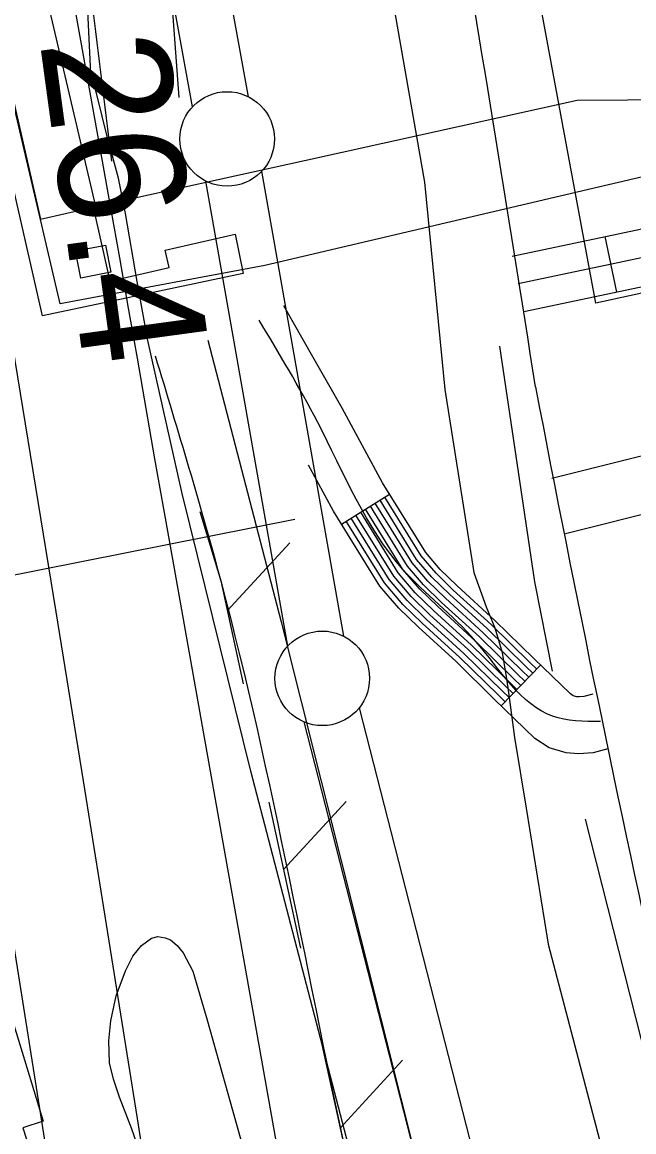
# Model space of a CAD drawing. Extents: x 3392644 to 3430565, y 576657 to 602123.
# Drawn here: x 3414583 to 3414906, y 584566 to 585152 of the extents above; entities that cross this region are included whole.
import ezdxf

# ---------------------------------------------------------------- set-up
doc = ezdxf.new("R2010")
doc.units = 0
for name, color, linetype in [('V-BLDG-OTLN', 7, 'Continuous'), ('V-CHAN-DOCK', 7, 'Continuous'), ('V-FLOD-BASE', 7, 'Continuous'), ('V-LEVE-TOET', 7, 'Continuous'), ('V-RIVR-RANG', 7, 'Continuous'), ('V-ROAD-CNTR', 7, 'Continuous'), ('V-RRAP-FSHR', 7, 'Continuous'), ('V-RRAP-RVMT', 7, 'Continuous'), ('V-SITE-OTLN', 7, 'Continuous'), ('V-SITE-VEGE', 7, 'Continuous'), ('V-SURV-LINE', 7, 'Continuous'), ('V-TOPO-MAJR', 7, 'Continuous'), ('V-TOPO-MINR', 7, 'Continuous'), ('V-TOPO-SHOR', 7, 'Continuous'), ('V-UTIL-LINE', 7, 'Continuous')]:
    doc.layers.add(name, color=color, linetype=linetype)

msp = doc.modelspace()

# ---------------------------------------------------------------- linework, layer by layer
at = {"layer": 'V-BLDG-OTLN'}
msp.add_lwpolyline([(3414610.77, 585031.49), (3414626.65, 585034.6), (3414629.46, 585020.21), (3414613.59, 585017.11)], close=True, dxfattribs=at)
at = {"layer": 'V-CHAN-DOCK'}
msp.add_lwpolyline([(3414183.14, 585564.78), (3414214.38, 585571.9), (3414232.7, 585491.53), (3414269.52, 585501.73), (3414275.95, 585473.41), (3414473.87, 585518.51), (3414475.99, 585509.18), (3414486.55, 585511.59), (3414592.15, 585048.21), (3414620.06, 585054.57), (3414628.94, 585015.57), (3414660.19, 585022.69), (3414658.08, 585031.97), (3414695.14, 585040.41), (3414699.45, 585019.51), (3414593.37, 584997.15), (3414489.35, 585453.63), (3414443.02, 585443.08), (3414430.89, 585496.29), (3414214.79, 585447.04)], dxfattribs=at)
at = {"layer": 'V-FLOD-BASE'}
for points in [[(3414584.81, 585611.53), (3414635.17, 585315.75), (3414661.07, 585169.91), (3414665.4, 585112.66)], [(3414680.64, 584984.26), (3414719.57, 584835.4), (3414793.37, 584541.2), (3414855.14, 584298.2)]]:
    msp.add_lwpolyline(points, dxfattribs=at)
at = {"layer": 'V-LEVE-TOET'}
for points in [[(3414755.12, 584558.48), (3414703.44, 584756.5), (3414667.22, 584903.24), (3414648.92, 584984.19), (3414643.37, 585015.3), (3414637.23, 585051.23), (3414633.48, 585069.9), (3414627.73, 585091.37), (3414622, 585114.21), (3414618.79, 585125.3), (3414616.41, 585176.99), (3414611.16, 585222.56), (3414591.3, 585327.64), (3414552.04, 585527.47), (3414532.89, 585633.23), (3414527.33, 585664.33), (3414526.34, 585682.95), (3414524.13, 585709.16), (3414524.04, 585738.09), (3414513.46, 585792.71), (3414488.85, 585934.39), (3414446.7, 586150.94)], [(3414603.25, 586138.58), (3414649.71, 585854.59), (3414711.93, 585533.77), (3414719.44, 585497.11), (3414722.6, 585483.28), (3414723.82, 585477.51), (3414726.99, 585462.53), (3414733.12, 585425.9), (3414764.48, 585244.14), (3414795.26, 585067.9), (3414806.08, 584958.18), (3414821.29, 584861.45), (3414827.81, 584843.41), (3414832.4, 584832.3), (3414836.26, 584819.14), (3414838.72, 584805.31), (3414839.7, 584798.08), (3414842.9, 584774.23), (3414849.02, 584736.92), (3414860.62, 584665.06), (3414902.74, 584504.43)]]:
    msp.add_lwpolyline(points, dxfattribs=at)
at = {"layer": 'V-RIVR-RANG'}
msp.add_line((3414726.79, 584889.5), (3413824.36, 584710.54), dxfattribs=at)
at = {"layer": 'V-ROAD-CNTR'}
for p, q in [((3414890.57, 585039.09), (3414896.75, 585009.74)), ((3414751.35, 584887.01), (3414776.85, 584902.83)), ((3414835.81, 584791.02), (3414856.68, 584812.56))]:
    msp.add_line(p, q, dxfattribs=at)
for points in [[(3414841.64, 585028.8), (3415009.85, 585064.19), (3415617.81, 585197.91), (3415939.35, 585273.79)], [(3415942.8, 585259.19), (3415621.15, 585183.28), (3415013, 585049.53), (3414844.73, 585014.12)], [(3414847.82, 584999.44), (3415016.16, 585034.86), (3415454.52, 585131.28)], [(3414884.36, 584797.16), (3414879.49, 584795.84), (3414876.98, 584795.67), (3414875.74, 584795.78), (3414873.91, 584796.31), (3414872.48, 584797.26), (3414853.05, 584816.08), (3414832.55, 584836.15), (3414812.56, 584854.39), (3414803.55, 584863.12), (3414795.98, 584871.99), (3414773.05, 584908.95), (3414751.79, 584948.35), (3414736.24, 584975.44), (3414720.81, 585002.38)], [(3414862.57, 584911.28), (3414971.17, 584938.45), (3415173.41, 584983.12)], [(3414869.85, 584882.18), (3414978.04, 584909.24), (3415179.88, 584953.83)], [(3414892.21, 584768.21), (3414884.45, 584766.1), (3414876.65, 584765.59), (3414870.17, 584766.16), (3414861.17, 584768.78), (3414853.61, 584773.77), (3414832.12, 584794.59), (3414811.94, 584814.34), (3414792.02, 584832.52), (3414781.65, 584842.56), (3414771.68, 584854.24), (3414747.08, 584893.9), (3414734, 584918.14)], [(3414854.59, 584810.41), (3414850.96, 584813.93), (3414830.49, 584833.97), (3414810.51, 584852.2), (3414801.36, 584861.06), (3414793.55, 584870.21), (3414774.3, 584901.25)], [(3414846.24, 584801.79), (3414842.59, 584805.33), (3414822.25, 584825.25), (3414802.29, 584843.45), (3414792.6, 584852.84), (3414783.83, 584863.12), (3414764.1, 584894.92)], [(3414848.33, 584803.95), (3414844.68, 584807.48), (3414824.31, 584827.43), (3414804.35, 584845.64), (3414794.79, 584854.89), (3414786.26, 584864.89), (3414766.65, 584896.5)], [(3414850.42, 584806.1), (3414846.77, 584809.63), (3414826.37, 584829.61), (3414806.4, 584847.83), (3414796.98, 584856.95), (3414788.69, 584866.67), (3414769.2, 584898.08)], [(3414852.51, 584808.26), (3414848.87, 584811.78), (3414828.43, 584831.79), (3414808.45, 584850.01), (3414799.17, 584859), (3414791.12, 584868.44), (3414771.75, 584899.67)], [(3414839.98, 584795.33), (3414836.31, 584798.89), (3414816.07, 584818.7), (3414796.13, 584836.89), (3414786.03, 584846.67), (3414776.54, 584857.79), (3414756.45, 584890.18)], [(3414842.07, 584797.48), (3414838.4, 584801.03), (3414818.13, 584820.89), (3414798.18, 584839.08), (3414788.22, 584848.72), (3414778.97, 584859.57), (3414759, 584891.76)], [(3414844.16, 584799.64), (3414840.49, 584803.18), (3414820.19, 584823.07), (3414800.24, 584841.27), (3414790.41, 584850.78), (3414781.4, 584861.34), (3414761.55, 584893.34)], [(3414837.9, 584793.17), (3414834.22, 584796.74), (3414814.01, 584816.52), (3414794.07, 584834.71), (3414783.84, 584844.61), (3414774.11, 584856.02), (3414753.9, 584888.6)]]:
    msp.add_lwpolyline(points, dxfattribs=at)
for centre, radius, start, end in [((3390693.35, 581171.6), 24455.77, 8.910683, 10.240772), ((3426787.88, 587247.58), 12151.25, 190.852798, 192.44192)]:
    msp.add_arc(centre, radius, start, end, dxfattribs=at)
msp.add_spline([(3414888.28, 584782.68), (3414863.04, 584785.52), (3414822.25, 584825.25), (3414783.83, 584863.12), (3414738.68, 584941.05), (3414707.8, 584994.93)], degree=3, dxfattribs=at)
at = {"layer": 'V-RRAP-FSHR'}
for p, q in [((3414690.95, 584841.3), (3414724.1, 584877.15)), ((3414720.65, 584704.48), (3414753.8, 584740.34)), ((3414750.63, 584567.73), (3414783.7, 584603.65))]:
    msp.add_line(p, q, dxfattribs=at)
for points in [[(3414676.47, 584893.66), (3414687.53, 584857.05), (3414699.35, 584802.62)], [(3414712.94, 584740.01), (3414721.74, 584699.46), (3414729.77, 584662.84)], [(3414740.57, 584613.58), (3414756.28, 584541.94), (3414780.76, 584439.36)]]:
    msp.add_lwpolyline(points, dxfattribs=at)
for points in [[(3414540.49, 585645.99), (3414558.74, 585523.03), (3414618.28, 585170.25), (3414629.69, 585078.88)], [(3414652.86, 584975.97), (3414687.53, 584857.05), (3414756.28, 584541.94), (3414816.3, 584295.47)]]:
    msp.add_spline(points, degree=3, dxfattribs=at)
at = {"layer": 'V-RRAP-RVMT'}
for p, q in [((3414559.13, 584684.21), (3414593.67, 584571.33)), ((3414593.67, 584571.33), (3414582.9, 584567.85)), ((3414582.9, 584567.85), (3414626.08, 584436.38))]:
    msp.add_line(p, q, dxfattribs=at)
at = {"layer": 'V-SITE-OTLN'}
msp.add_lwpolyline([(3416164.26, 584550.73), (3416161.14, 584568.02), (3416096.98, 584831.41), (3415527.97, 584706.69), (3415441.08, 585124.78), (3414885.81, 585003.87), (3414787.58, 585534.11), (3414673.97, 586142.09), (3414579.09, 586564.15), (3414488.41, 587013.49), (3414833.01, 587097.56), (3414846.39, 587100.48), (3414855.95, 587102.43), (3414865.51, 587103.91), (3415026.6, 587138), (3415544.27, 587252.39), (3415572.46, 587260.15), (3415594.45, 587264.54), (3415667.11, 587280.6), (3416201.5, 587400.79), (3417016.15, 587577.2)], dxfattribs=at)
at = {"layer": 'V-SITE-VEGE'}
msp.add_lwpolyline([(3414646.03, 584551.48), (3414640.4, 584567.63), (3414633.99, 584584.1), (3414630.87, 584593.65), (3414628.79, 584602.2), (3414628.35, 584613.94), (3414629.45, 584624.48), (3414632.27, 584637.73), (3414637.14, 584650.93), (3414641.11, 584658.67), (3414645.63, 584664.25), (3414650.99, 584668.24), (3414654.33, 584668.96), (3414658.23, 584668.39), (3414660.95, 584667.26), (3414664.5, 584664.25), (3414667.75, 584660.37), (3414672.83, 584650.78), (3414680.13, 584625.49), (3414691.34, 584586.04), (3414708.74, 584523.87)], dxfattribs=at)
at = {"layer": 'V-SURV-LINE'}
for points in [[(3414368.17, 586949.72), (3414702.12, 585113.02)], [(3414672.6, 585107.65), (3414338.66, 586944.35)], [(3414709.17, 585073.63), (3414752.52, 584827.78)], [(3414722.97, 584822.58), (3414679.63, 585068.42)], [(3414760.7, 584789.88), (3414892.54, 584275)], [(3414863.47, 584267.56), (3414731.63, 584782.44)]]:
    msp.add_lwpolyline(points, dxfattribs=at)
for centre in [(3414690.93, 585090.69), (3414741.21, 584805.51)]:
    msp.add_circle(centre, 25, dxfattribs=at)
at = {"layer": 'V-TOPO-MAJR'}
msp.add_lwpolyline([(3414753.22, 584356.57), (3414662.13, 584868.61), (3414657.42, 584895.13), (3414652.74, 584921.66), (3414648.1, 584948.19), (3414643.47, 584974.72), (3414638.84, 585001.26), (3414634.18, 585027.79), (3414629.47, 585054.31), (3414624.73, 585080.82), (3414500.21, 585773.36), (3414495.34, 585798.09), (3414489.93, 585822.69), (3414483.71, 585847.09), (3414476.95, 585871.37), (3414469.57, 585895.49), (3414461.9, 585919.51), (3414453.82, 585943.39), (3414168.99, 586561.42)], dxfattribs=at)
at = {"layer": 'V-TOPO-MINR'}
for points in [[(3414596.85, 584546.97), (3414582.96, 584634.77), (3414568.84, 584722.54), (3414554.58, 584810.28), (3414534.3, 584933.95), (3414527.72, 584973.05), (3414520.91, 585012.1), (3414513.76, 585051.09), (3414506.38, 585090.05), (3414432.44, 585471.15), (3414417.8, 585543.46), (3414402.36, 585615.6), (3414385.74, 585687.47), (3414368.33, 585759.17), (3414343.54, 585857.75), (3414337.63, 585879.93), (3414331.33, 585902), (3414324.41, 585923.88), (3414317.1, 585945.64), (3414300.49, 585992.87), (3414137.12, 586543.07)], [(3414657.46, 584483.51), (3414643.44, 584572.83), (3414629.3, 584662.13), (3414614.98, 584751.4), (3414600.53, 584840.65), (3414576.24, 584989.75), (3414573.8, 585004.42), (3414571.31, 585019.09), (3414568.73, 585033.74), (3414566.08, 585048.38), (3414548.87, 585142.1), (3414537.31, 585203.53)]]:
    msp.add_lwpolyline(points, dxfattribs=at)
at = {"layer": 'V-TOPO-SHOR'}
for points in [[(3414834.92, 584981.11), (3414853.49, 584856.52), (3414862.75, 584809.24)], [(3414880.25, 584731.08), (3414924.41, 584556.83), (3414972.19, 584359.29), (3414995.62, 584271.46), (3415033.23, 584110.31), (3415034.58, 584109.6), (3415036.63, 584109.56)]]:
    msp.add_lwpolyline(points, dxfattribs=at)
at = {"layer": 'V-UTIL-LINE'}
msp.add_lwpolyline([(3414940.81, 585077.77), (3414887.27, 585065.21), (3414710.88, 585023.79), (3414602.54, 585003.49), (3414554.24, 585210.76), (3414477.98, 585519.7), (3414274.22, 585476.1), (3414271.12, 585491.2), (3414469.45, 585536.27), (3414466.97, 585548.61), (3414503.98, 585554.68), (3414621.37, 585055.01), (3414731.84, 585079.36), (3414875.93, 585111.21), (3414929.21, 585111.48), (3414894.14, 585297.98), (3414856.53, 585494.11), (3414836.64, 585489.74), (3414831.71, 585515.8), (3414839.96, 585518.36), (3414837, 585540.28), (3414850.71, 585542.72), (3414729.53, 586189.32)], dxfattribs=at)

# ---------------------------------------------------------------- texts
at = {"layer": 'V-RIVR-RANG'}
msp.add_text('26.4', height=67, rotation=277.73833, dxfattribs=at).set_placement((3414591.86, 585141.85))

doc.saveas('drawing.dxf')
